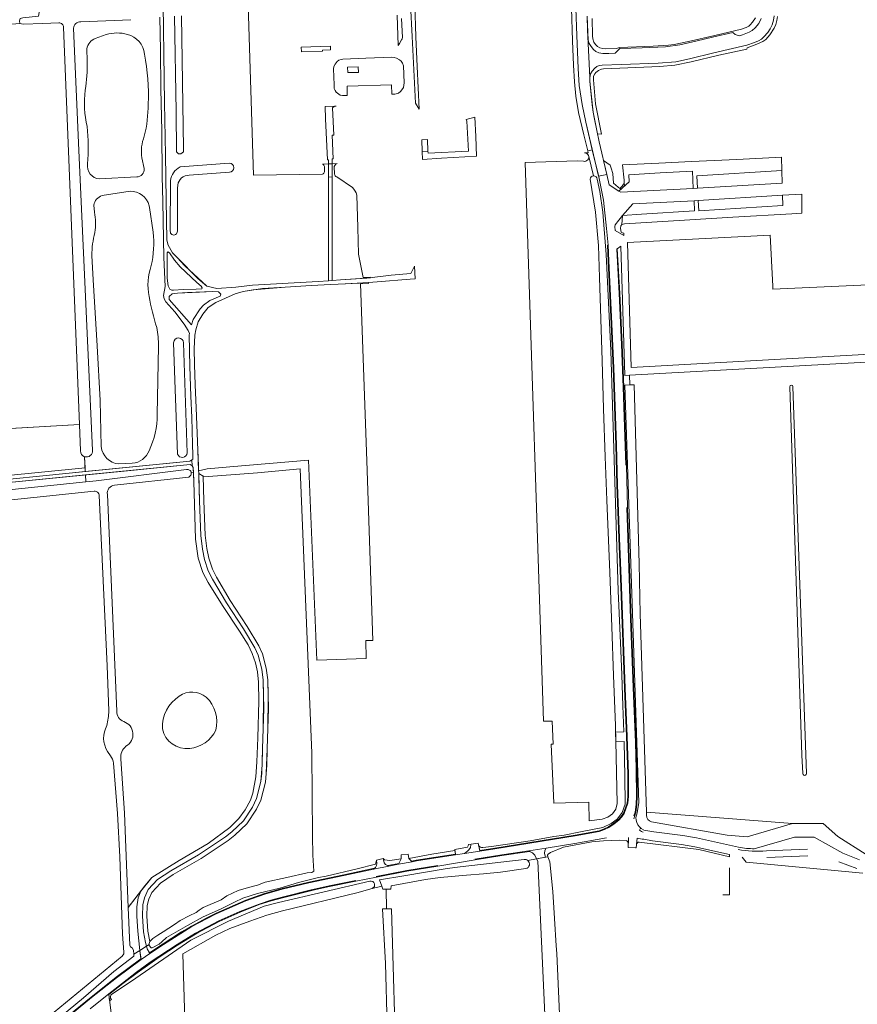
# Model space of a CAD drawing. Header units: metres. Extents: x 209813 to 223847, y 571801 to 587119.
# Tile 601 of 656: x 218358 to 218727, y 581325 to 581759. Entities that reach past the tile are written whole.
import ezdxf

# ---------------------------------------------------------------- set-up
doc = ezdxf.new("R2010")
doc.units = ezdxf.units.M
for name, color, linetype, lineweight in [('B-RO-GK-BESCHOEIING-G', 8, 'GK-BESCHOEIING', 0), ('B-RO-GR-BEPLANTING_CULTUUR_HEESTERS-GV', 8, 'Continuous', 0), ('B-RO-GR-GRAS-GV', 8, 'Continuous', 0), ('B-RO-GR-GROENVOORZIENING-GV', 8, 'Continuous', 0), ('B-RO-KW-KUNSTWERK_DEK-GV', 8, 'Continuous', 0), ('B-RO-OG-TERREIN_CULTUURSCHEIDING-GV', 8, 'Continuous', 0), ('B-RO-OG-WATER_SLOOT-GV', 8, 'Continuous', 0), ('B-RO-OG-WEG-GV', 8, 'Continuous', 0), ('B-RO-VH-ONVERHARD-GV', 8, 'Continuous', 0), ('B-RO-VH-VERHARDING_GRASBETONSTEEN-GV', 8, 'Continuous', 0), ('B-RO-VH-VERHARDING_HALFVERHARDING-GV', 8, 'Continuous', 0), ('B-RO-VH-VERHARDING_OPEN-GV', 8, 'Continuous', 0), ('B-RO-VH-VERHARDING_STRAATBAKSTEEN-GV', 8, 'Continuous', 0), ('B-RO-VH-VERHARDING_TEGEL-GV', 8, 'Continuous', 0)]:
    doc.layers.add(name, color=color, linetype=linetype, lineweight=lineweight)
doc.linetypes.add('GK-BESCHOEIING', pattern='A,30,-5,[1,NLCS.shx,S=1,R=0,X=0,Y=0],-5', length=40)

msp = doc.modelspace()

# ---------------------------------------------------------------- linework, layer by layer
at = {"layer": 'B-RO-GK-BESCHOEIING-G'}
msp.add_line((218670.796, 581373.718), (218667.878, 581373.718), dxfattribs=at)
msp.add_line((218670.796, 581373.718), (218667.878, 581373.718), dxfattribs=at)
at = {"layer": 'B-RO-GR-BEPLANTING_CULTUUR_HEESTERS-GV', "flags": 128}
msp.add_lwpolyline([(218535.35, 581701.268), (218535.513, 581697.803), (218543.881, 581698.323), (218559.249, 581699.236), (218558.962, 581707.942), (218558.471, 581716.362), (218554.741, 581715.356), (218555.074, 581714.672), (218555.71, 581701.438), (218537.887, 581700.552), (218537.845, 581701.386)], dxfattribs=at)
for points in [[(218535.35, 581701.268), (218537.845, 581701.386), (218537.591, 581706.509), (218535.109, 581706.392)], [(218656.668, 581685.061), (218656.332, 581690.507), (218693.883, 581692.82), (218693.698, 581698.76), (218674.071, 581697.787), (218653.987, 581696.888), (218639.616, 581696.192), (218623.645, 581695.362), (218624.361, 581688.558), (218624.34, 581687.491), (218624.443, 581686.07), (218626.527, 581687.95), (218626.412, 581691.049), (218640.224, 581691.845), (218654.442, 581692.54), (218654.845, 581684.949)], [(218702.742, 581674.092), (218702.644, 581682.477), (218694.22, 581681.958), (218694.36, 581677.44), (218657.278, 581675.155), (218657, 581679.664), (218655.166, 581679.551), (218655.435, 581675.042), (218632.075, 581673.649), (218623.62, 581673.105), (218623.384, 581669.09), (218624.475, 581669.425), (218650.93, 581671.011), (218672.333, 581672.321), (218698.308, 581673.804)]]:
    msp.add_lwpolyline(points, close=True, dxfattribs=at)
at = {"layer": 'B-RO-GR-GRAS-GV', "flags": 128}
for points in [[(218357.972, 581757.622), (218357.856, 581758.838), (218358.131, 581759.921), (218359.326, 581760.241), (218366.233, 581760.838), (218366.512, 581762.594), (218363.933, 581838.715), (218362.067, 581866.338), (218361.988, 581874.91), (218361.909, 581895.191), (218362.107, 581901.858), (218362.667, 581914.095), (218357.054, 581913.891)], [(218491.38, 581691.233), (218460.905, 581690.85), (218457.612, 581798.681), (218453.699, 581907.034), (218449.671, 581906.638)], [(218421.025, 581776.958), (218421.653, 581722.658), (218422.148, 581699.724), (218422.419, 581679.893), (218422.758, 581662.254), (218423.3, 581659.994), (218425.209, 581656.556), (218427.302, 581654.585), (218436.4, 581645.353), (218440.332, 581641.967), (218444.769, 581640.943), (218453.133, 581641.507), (218460.485, 581642.392), (218489.487, 581643.921), (218494.043, 581644.279), (218494.043, 581690.032), (218495.595, 581690.021), (218495.595, 581644.401), (218499.269, 581644.69), (218512.459, 581645.614), (218512.431, 581645.918), (218511.746, 581645.799), (218510.179, 581645.691), (218509.315, 581645.762), (218507.275, 581655.95), (218506.969, 581667.811), (218506.552, 581682.073)], [(218429.204, 581761.066), (218430.035, 581702.519), (218430.127, 581701.1), (218428.937, 581700.207), (218427.89, 581700.241), (218426.966, 581701.058), (218426.879, 581718.834), (218426.183, 581760.923)], [(218375.125, 581757.958), (218368.121, 581757.651), (218359.385, 581757.306), (218357.972, 581757.622), (218352.562, 581757.287), (218350.662, 581756.647), (218321.369, 581755.598), (218321.095, 581754.684), (218321.134, 581748.85), (218322.698, 581749.008), (218322.698, 581746.959), (218326.125, 581747.223), (218325.808, 581741.214), (218322.777, 581741.108), (218323.726, 581683.626), (218325.15, 581584.553), (218325.385, 581577.504), (218384.172, 581580.883), (218377.211, 581756.045)], [(218610.902, 581690.571), (218608.811, 581699.127), (218608.584, 581699.551)], [(218428.57, 581694.483), (218450.271, 581696.095)], [(218497.859, 581695.983), (218491.358, 581695.705)], [(218606.447, 581696.939), (218603.611, 581697.168), (218580.732, 581696.422), (218588.832, 581450.172), (218592.584, 581450.244), (218593.087, 581440.03), (218592.136, 581440.012), (218593.411, 581414.139), (218608.735, 581414.507), (218608.985, 581406.237)], [(218450.313, 581692.12), (218432.622, 581690.78)], [(218492.299, 581694.62), (218492.228, 581692.283)], [(218496.695, 581691.316), (218496.573, 581694.65)], [(218424.272, 581666.153), (218424.307, 581688.391)], [(218427.581, 581686.482), (218427.485, 581685.11), (218427.387, 581666.113)], [(218504.585, 581685.425), (218497.65, 581690.072)], [(218608.985, 581406.237), (218614.734, 581407.045), (218617.2, 581407.959), (218619.203, 581409.344), (218620.68, 581411.458), (218621.229, 581413.867), (218621.001, 581427.533), (218620.49, 581448.354), (218619.65, 581470.396), (218618.885, 581491.734), (218617.996, 581515.76), (218616.692, 581547.665), (218615.974, 581566.765), (218615.246, 581587.825), (218614.645, 581609.209), (218613.472, 581645.718), (218612.981, 581659.835), (218611.798, 581674.494), (218609.329, 581689.035)], [(218698.572, 581405.121), (218712.062, 581405.1), (218718.554, 581399.376), (218731.079, 581391.478), (218790.627, 581393.449), (218790.942, 581399.243), (218782.765, 581611.718), (218728.42, 581608.338), (218626.754, 581602.693), (218626.893, 581598.377), (218628.81, 581598.432), (218630.949, 581519.568), (218631.403, 581497.486), (218634.232, 581410.082)], [(218702.661, 581435.249), (218697.348, 581597.62)], [(218698.776, 581597.686), (218704.783, 581427.124)], [(218432.454, 581557.793), (218399.635, 581554.179)], [(218402.431, 581433.591), (218404.076, 581409.721), (218405.729, 581368.132), (218413.041, 581377.654), (218416.156, 581381.267), (218428.106, 581388.817), (218441.016, 581396.317), (218450.469, 581403.325), (218454.444, 581407.326), (218457.342, 581411.072), (218459.596, 581415.375), (218460.69, 581418.529), (218461.965, 581425.681), (218462.448, 581432.224), (218462.892, 581442.798), (218463.348, 581459.072), (218463.137, 581467.352), (218462.644, 581471.938), (218461.797, 581475.951), (218460.41, 581480.064), (218458.568, 581483.823), (218454.818, 581489.923), (218447.236, 581501.13), (218441.003, 581511.293), (218438.621, 581515.692), (218436.608, 581522.014), (218435.436, 581530.36), (218434.668, 581555.806), (218434.462, 581559.741), (218433.493, 581559.659)], [(218390.744, 581551.539), (218310.799, 581543.196), (218289.804, 581541.49), (218281.236, 581541.399)], [(218397.155, 581454.737), (218396.481, 581474.622), (218392.925, 581549.664)], [(218396.514, 581550.142), (218400.642, 581454.611)], [(218397.918, 581434.941), (218396.552, 581436.846)], [(218703.125, 581427.131), (218702.661, 581435.249)], [(218358.005, 581309.655), (218403.063, 581346.589), (218403.751, 581347.622), (218403.796, 581348.404), (218403.183, 581356.387), (218402.022, 581390.354), (218400.976, 581409.531), (218399.25, 581431.704)], [(218636.449, 581405.884), (218669.817, 581399.938), (218678.573, 581399.266), (218698.572, 581405.121), (218634.232, 581410.082), (218634.276, 581408.714)], [(218603.398, 581274.866), (218593.732, 581283.028), (218590.98, 581285.548), (218586.263, 581388.463), (218585.733, 581389.506), (218581.883, 581388.795)], [(218581.047, 581385.224), (218569.794, 581383.728), (218562.297, 581382.918), (218554.851, 581382.409), (218543.298, 581381.322), (218536.714, 581380.429), (218521.58, 581377.586), (218521.433, 581376.127), (218519.401, 581376.145), (218519.56, 581367.479), (218521.764, 581367.446), (218524.065, 581291.413), (218528.828, 581156.901), (218532.077, 581094.481), (218533.551, 581023.912), (218533.342, 581018.421), (218530.711, 581018.287)], [(218513.282, 581376.425), (218506.489, 581374.53), (218473.714, 581366.578), (218466.889, 581364.655), (218459.275, 581361.995), (218450.449, 581358.836), (218444.405, 581355.96), (218429.833, 581347.628), (218432.651, 581255.959), (218434.037, 581181.471), (218434.963, 581147.869), (218436.867, 581069.974), (218436.783, 581054.554), (218437.229, 581028.069), (218454.798, 581009.72), (218492.355, 581011.236), (218530.324, 581012.85)], [(218519.401, 581376.145), (218517.959, 581376.157), (218517.478, 581377.437), (218513.282, 581376.425)], [(218530.849, 581012.73), (218530.711, 581018.287), (218529.718, 581018.302), (218530.007, 581035.716), (218529.433, 581067.665), (218525.006, 581156.869), (218524.212, 581185.92), (218521.752, 581241.562), (218520.614, 581288.817), (218519.185, 581343.374), (218517.756, 581367.506), (218519.56, 581367.479)]]:
    msp.add_lwpolyline(points, dxfattribs=at)
at = {"layer": 'B-RO-GR-GRAS-GV'}
for points in [[(218377.211, 581756.045, 0.4148027), (218375.125, 581757.958)], [(218450.271, 581696.095, -0.9796223), (218450.313, 581692.12)], [(218491.358, 581695.705, -0.1925073), (218492.299, 581694.62)], [(218496.573, 581694.65, -0.2637924), (218497.859, 581695.983)], [(218424.307, 581688.391, -0.2278512), (218428.57, 581694.483)], [(218492.228, 581692.283, -0.1796182), (218491.38, 581691.233)], [(218497.65, 581690.072, -0.2616847), (218496.695, 581691.316)], [(218432.622, 581690.78, 0.3954147), (218427.581, 581686.482)], [(218609.329, 581689.035, -0.4075187), (218610.902, 581690.571)], [(218506.552, 581682.073, 0.1013796), (218504.585, 581685.425)], [(218427.387, 581666.113, -1.0940662), (218424.272, 581666.153)], [(218697.348, 581597.62, -0.9312634), (218698.776, 581597.686)], [(218433.493, 581559.659, -0.3373952), (218432.454, 581557.793)], [(218399.635, 581554.179, 0.4297355), (218396.514, 581550.142)], [(218392.925, 581549.664, 0.4242169), (218390.744, 581551.539)], [(218420.821, 581446.823, -0.2635058), (218428.204, 581461.241)], [(218428.204, 581461.241, -0.3395318), (218440.115, 581460.755)], [(218440.115, 581460.755, -0.27469), (218444.283, 581446.244)], [(218396.28, 581448.275, 0.0576705), (218397.155, 581454.737)], [(218400.642, 581454.611, 0.3098592), (218403.736, 581450.019)], [(218396.552, 581436.846, -0.2682609), (218396.28, 581448.275)], [(218403.736, 581450.019, -0.6576719), (218404.72, 581439.23)], [(218432.816, 581438.228, -0.3968172), (218420.821, 581446.823)], [(218444.283, 581446.244, -0.271135), (218432.816, 581438.228)], [(218404.72, 581439.23, 0.2355274), (218402.431, 581433.591)], [(218399.25, 581431.704, 0.1200099), (218397.918, 581434.941)], [(218704.783, 581427.124, -1.0175077), (218703.125, 581427.131)], [(218634.276, 581408.714, 0.3695315), (218636.449, 581405.884)]]:
    msp.add_lwpolyline(points, format="xyb", dxfattribs=at)
at = {"layer": 'B-RO-GR-GRAS-GV', "flags": 128}
for points in [[(218762.352, 581613.757), (218761.081, 581643.813), (218689.891, 581640.622), (218689.891, 581641.931), (218688.751, 581664.319), (218625.849, 581661.108), (218627.522, 581606.038), (218727.546, 581611.592)], [(218426.174, 581653.303), (218423.911, 581656.572), (218423.251, 581657.077), (218422.916, 581656.554), (218422.927, 581645.407), (218423.352, 581642.119), (218424.01, 581640.638), (218424.887, 581640.215), (218425.748, 581640.132), (218429.913, 581640.406), (218435.663, 581640.546), (218438.142, 581640.7), (218438.327, 581641.19), (218437.905, 581641.847), (218435.947, 581643.48), (218428.688, 581650.404)], [(218485.389, 581561.755), (218488.884, 581477.094), (218510.693, 581477.876), (218510.401, 581485.712), (218513.587, 581485.82), (218510.924, 581564.962), (218508.108, 581642.875), (218509.152, 581643.083), (218510.636, 581643.219), (218511.6, 581643.15), (218511.584, 581643.591), (218501.493, 581642.954), (218494.977, 581642.635), (218486.421, 581642.148), (218474.87, 581641.462), (218460.857, 581640.369), (218456.39, 581639.605), (218452.849, 581638.607), (218444.286, 581634.703), (218441.017, 581632.491), (218438.558, 581629.571), (218436.538, 581626.146), (218435.462, 581622.721), (218435.11, 581620.309), (218434.762, 581614.355), (218434.955, 581607.323), (218435.284, 581598.455), (218435.699, 581588.32), (218436.392, 581569.653), (218436.755, 581560.554), (218440.475, 581561.365), (218450.56, 581562.34), (218485.245, 581565.254)], [(218427.436, 581638.885), (218425.143, 581638.495), (218423.778, 581637.347), (218423.778, 581636.034), (218433.561, 581624.862), (218434.378, 581627.171), (218437.409, 581631.997), (218438.841, 581633.484), (218441.739, 581635.594), (218446.291, 581637.538), (218446.576, 581638.399), (218445.58, 581639.409), (218443, 581639.559), (218431.803, 581639.159)], [(218481.47, 581561.413), (218462.745, 581559.665), (218441.111, 581558.009), (218439.037, 581558.124), (218438.811, 581558.25), (218439.071, 581547.255), (218439.672, 581532.174), (218440.366, 581526.355), (218441.291, 581521.98), (218442.853, 581517.213), (218444.598, 581513.701), (218450.684, 581503.423), (218458.212, 581491.953), (218463.329, 581483.385), (218464.954, 581479.946), (218466.587, 581473.499), (218467.26, 581468.482), (218467.494, 581455.688), (218467.197, 581446.951), (218466.921, 581438.034), (218466.586, 581427.132), (218466.187, 581423.32), (218464.19, 581415.412), (218462.292, 581411.375), (218458.079, 581405.007), (218452.748, 581399.928), (218449.748, 581397.647), (218437.811, 581389.656), (218425.473, 581382.601), (218419.965, 581378.85), (218416.11, 581374.7), (218414.831, 581371.725), (218414.101, 581369.003), (218413.978, 581364.318), (218414.406, 581357.598), (218415.252, 581353.041), (218415.344, 581353.273), (218416.564, 581354.39), (218418.724, 581355.885), (218421.163, 581357.33), (218426.093, 581360.627), (218428.609, 581362.326), (218432.598, 581364.429), (218435.698, 581365.899), (218436.994, 581366.964), (218438.722, 581368.13), (218446.725, 581371.499), (218449.164, 581373.198), (218454.169, 581375.529), (218458.691, 581376.896), (218462.73, 581377.907), (218466.134, 581379.198), (218475.607, 581381.321), (218484.599, 581383.393), (218486.606, 581383.569), (218487.52, 581384.126), (218487.095, 581391.112), (218487.028, 581399.621), (218486.643, 581436.096)]]:
    msp.add_lwpolyline(points, close=True, dxfattribs=at)
at = {"layer": 'B-RO-GR-GRAS-GV'}
for centre, radius, start, end in [((218606.868, 581698.778), 1.887, 257.11722, 23.88172), ((218580.592, 581387.216), 2.043, 282.87958, 52.52961)]:
    msp.add_arc(centre, radius, start, end, dxfattribs=at)
at = {"layer": 'B-RO-GR-GROENVOORZIENING-GV', "flags": 128}
for points in [[(218384.631, 581569.313), (218384.172, 581580.883), (218280.248, 581574.917), (218280.733, 581563.322), (218281.038, 581562.273), (218281.376, 581561.596), (218285.114, 581560.895), (218294.81, 581552.715), (218386.707, 581561.862), (218386.453, 581566.772)], [(218341.775, 581555.644), (218379.647, 581559.475), (218386.794, 581560.18), (218386.707, 581561.862)]]:
    msp.add_lwpolyline(points, dxfattribs=at)
at = {"layer": 'B-RO-GR-GROENVOORZIENING-GV'}
msp.add_lwpolyline([(218386.453, 581566.772, -0.3216337), (218384.631, 581569.313)], format="xyb", dxfattribs=at)
at = {"layer": 'B-RO-GR-GROENVOORZIENING-GV', "flags": 128}
msp.add_lwpolyline([(218411.204, 581375.262), (218405.729, 581368.132), (218406.392, 581351.434), (218406.718, 581350.754), (218407.459, 581350.35), (218408.025, 581349.298), (218408.153, 581347.505), (218410.898, 581349.14), (218409.983, 581357.651), (218409.544, 581364.245), (218409.583, 581368.401), (218410.171, 581372.346)], close=True, dxfattribs=at)
at = {"layer": 'B-RO-KW-KUNSTWERK_DEK-GV'}
msp.add_line((218495.595, 581690.021), (218495.595, 581695.886), dxfattribs=at)
msp.add_line((218495.595, 581690.021), (218495.595, 581695.886), dxfattribs=at)
at = {"layer": 'B-RO-KW-KUNSTWERK_DEK-GV', "flags": 128}
msp.add_lwpolyline([(218495.595, 581695.886), (218494.043, 581695.82), (218494.043, 581690.032), (218495.595, 581690.021)], dxfattribs=at)
at = {"layer": 'B-RO-OG-TERREIN_CULTUURSCHEIDING-GV', "flags": 128}
for points in [[(218521.932, 581726.545), (218523.327, 581726.602), (218524.926, 581726.964), (218525.736, 581727.678), (218526.368, 581728.367), (218527.074, 581729.462), (218527.272, 581730.53), (218527.344, 581731.571), (218527.032, 581739.089), (218526.671, 581740.23), (218526.083, 581741.066), (218525.345, 581741.698), (218524.046, 581742.403), (218523.029, 581742.704), (218521.937, 581742.775), (218510.535, 581742.396), (218500.354, 581741.972), (218499.566, 581741.867), (218498.603, 581741.457), (218497.818, 581740.92), (218496.909, 581739.823), (218496.381, 581738.729), (218496.258, 581737.712), (218496.466, 581730.652), (218496.55, 581729.053), (218496.884, 581728.19), (218497.445, 581727.38), (218499.204, 581726.092), (218500.144, 581725.893), (218502.252, 581725.902), (218502.285, 581730.017), (218521.862, 581730.71)], [(218507.271, 581736.073), (218502.465, 581736.006), (218502.398, 581738.477), (218507.138, 581738.577)], [(218414.93, 581351.732), (218414.912, 581352.182), (218415.252, 581353.041), (218414.406, 581357.598), (218413.978, 581364.318), (218414.101, 581369.003), (218414.831, 581371.725), (218416.11, 581374.7), (218419.965, 581378.85), (218425.473, 581382.601), (218437.811, 581389.656), (218449.748, 581397.647), (218452.748, 581399.928), (218458.079, 581405.007), (218462.292, 581411.375), (218464.19, 581415.412), (218466.187, 581423.32), (218466.826, 581430.833), (218466.921, 581438.034), (218467.197, 581446.951), (218467.387, 581460.731), (218467.26, 581468.482), (218466.587, 581473.499), (218464.954, 581479.946), (218463.329, 581483.385), (218458.212, 581491.953), (218450.684, 581503.423), (218444.598, 581513.701), (218442.853, 581517.213), (218441.291, 581521.98), (218440.366, 581526.355), (218439.672, 581532.174), (218439.071, 581547.255), (218438.811, 581558.25), (218436.783, 581559.377), (218437.072, 581547.191), (218437.677, 581532.015), (218438.391, 581526.029), (218439.357, 581521.46), (218440.998, 581516.453), (218442.84, 581512.745), (218448.987, 581502.363), (218456.52, 581490.886), (218461.554, 581482.46), (218463.075, 581479.24), (218464.615, 581473.154), (218465.262, 581468.332), (218465.493, 581455.701), (218465.198, 581447.016), (218464.921, 581438.078), (218464.593, 581427.301), (218464.21, 581423.642), (218462.312, 581416.119), (218460.544, 581412.357), (218456.536, 581406.299), (218451.449, 581401.453), (218448.585, 581399.276), (218436.754, 581391.355), (218424.433, 581384.311), (218418.637, 581380.359), (218414.544, 581375.953), (218412.937, 581372.382), (218412.108, 581369.292), (218411.976, 581364.281), (218412.418, 581357.351), (218413.293, 581352.638), (218413.759, 581350.979)]]:
    msp.add_lwpolyline(points, close=True, dxfattribs=at)
for points in [[(218433.493, 581559.659), (218434.462, 581559.741), (218434.342, 581562.045), (218433.861, 581562.684), (218432.983, 581563.29), (218386.87, 581558.716), (218387.055, 581555.721), (218391.62, 581556.09), (218431.419, 581561.138)], [(218386.87, 581558.716), (218350.207, 581555.096)], [(218282.989, 581545.48), (218312.128, 581547.914), (218387.055, 581555.721)], [(218599.236, 581288.081), (218598.551, 581288.619), (218597.857, 581289.442), (218597.16, 581291.122), (218594.637, 581347.841), (218594.42, 581351.211), (218593.695, 581363.226), (218592.972, 581375.114), (218591.538, 581388.172), (218590.71, 581390.428), (218585.733, 581389.506), (218586.263, 581388.463), (218590.98, 581285.548), (218593.732, 581283.028), (218603.398, 581274.866)]]:
    msp.add_lwpolyline(points, dxfattribs=at)
at = {"layer": 'B-RO-OG-TERREIN_CULTUURSCHEIDING-GV'}
msp.add_lwpolyline([(218431.419, 581561.138, -0.4272834), (218433.493, 581559.659)], format="xyb", dxfattribs=at)
at = {"layer": 'B-RO-OG-WATER_SLOOT-GV'}
msp.add_line((218670.796, 581373.718), (218670.796, 581385.606), dxfattribs=at)
msp.add_line((218670.796, 581373.718), (218670.796, 581385.606), dxfattribs=at)
at = {"layer": 'B-RO-OG-WEG-GV', "flags": 128}
for points in [[(218617.253, 581659.945), (218616.61, 581667.36), (218615.185, 581679.749), (218613.185, 581690.052), (218610.322, 581702.061), (218608.312, 581701.529), (218608.532, 581700.646), (218606.926, 581700.662)], [(218612.474, 581689.035), (218613.662, 581683.699), (218614.943, 581674.494), (218616.441, 581655.935), (218618.486, 581613.627), (218621.789, 581507.679), (218622.853, 581481.319), (218623.324, 581470.596), (218623.768, 581456.951), (218624.16, 581445.526), (218620.564, 581445.366), (218620.67, 581441.027), (218624.309, 581441.188), (218624.726, 581425.774), (218624.748, 581413.557), (218623.459, 581410.015), (218621.299, 581407.079), (218618.58, 581405.093), (218614.942, 581403.389), (218605.102, 581401.399), (218597.888, 581400.035), (218593.368, 581399.432), (218582.929, 581397.539), (218565.938, 581395.044), (218562.024, 581394.594)], [(218560.234, 581395.304), (218560.706, 581393.21), (218567.322, 581394.236), (218602.723, 581399.986), (218613.315, 581401.924), (218615.596, 581402.689), (218617.483, 581403.64), (218619.844, 581405.195), (218621.772, 581406.769), (218623.063, 581408.182), (218624.051, 581409.686), (218625.629, 581414.08), (218626.007, 581416.981), (218626.042, 581426.783), (218625.451, 581443.491), (218624.508, 581464.726), (218622.942, 581509.387), (218622.062, 581530.846), (218621.197, 581554.339), (218620.664, 581571.889), (218619.55, 581605.892), (218618.538, 581628.34), (218617.338, 581653.073), (218616.953, 581659.928), (218617.253, 581659.945)], [(218630.162, 581409.876), (218630.815, 581414.357), (218628.967, 581471.481), (218624.593, 581598.312), (218626.893, 581598.377), (218626.754, 581602.693), (218624.626, 581602.575), (218622.896, 581659.516), (218621.351, 581658.436), (218622.395, 581638.644), (218623.483, 581616.169), (218624.226, 581597.424), (218624.784, 581579.798), (218625.341, 581563.035), (218625.879, 581544.343), (218627.451, 581495.354), (218628.761, 581461.393), (218629.654, 581440.995), (218629.996, 581429.052), (218630.137, 581417.179), (218629.979, 581413.473), (218629.488, 581410.108), (218628.571, 581407.161)], [(218631.192, 581402.131), (218631.599, 581403.083)], [(218674.756, 581394.615), (218656.326, 581398.757), (218650.194, 581399.78), (218637.478, 581401.488), (218633.013, 581402.24)], [(218616.644, 581398.82), (218602.593, 581396.236), (218590.008, 581394.215), (218589.33, 581393.261), (218589.196, 581391.926), (218589.722, 581390.243), (218590.71, 581390.428), (218590.576, 581391.144), (218590.805, 581391.627), (218591.872, 581392.311), (218597.563, 581394.718), (218610.136, 581397.065), (218615.265, 581397.44), (218622.249, 581397.787), (218625.207, 581397.644)], [(218626.207, 581396.457), (218626.318, 581398.907)], [(218630.025, 581398.575), (218629.842, 581395.993)], [(218630.913, 581396.942), (218657.304, 581393.706), (218670.796, 581390.347), (218670.796, 581391.405)], [(218670.796, 581391.405), (218655.556, 581394.83), (218649.593, 581395.825), (218636.88, 581397.533), (218633.02, 581398.156)], [(218728.104, 581389.06), (218720.762, 581392.015), (218708.124, 581399.105), (218699.427, 581399.12), (218681.752, 581393.942)], [(218581.883, 581388.795), (218585.733, 581389.506), (218584.981, 581391.181), (218583.913, 581392.116), (218582.702, 581392.794), (218570.485, 581390.947), (218558.626, 581389.057), (218542.193, 581386.358), (218528.533, 581384.063), (218515.155, 581381.489), (218506.113, 581379.696), (218494.43, 581377.323), (218485.807, 581375.456), (218474.299, 581372.497), (218468.727, 581371.034), (218463.485, 581369.343), (218455.056, 581366.029), (218445.856, 581361.96), (218435.461, 581356.446), (218427.513, 581351.506), (218415.582, 581343.731), (218409.592, 581339.35), (218403.37, 581334.559), (218397.165, 581329.721), (218397.499, 581326.962), (218398.278, 581327.577)], [(218687.084, 581393.058), (218705.226, 581393.805)], [(218514.274, 581378.463), (218514.238, 581377.399), (218513.282, 581376.425), (218517.478, 581377.437), (218516.437, 581380.211), (218527.275, 581382.042), (218546.333, 581385.346), (218552.011, 581386.035), (218580.257, 581389.233)], [(218676.428, 581390.338), (218678.101, 581388.092), (218729.548, 581383.212)], [(218705.349, 581390.808), (218687.208, 581390.057)], [(218726.928, 581385.237), (218719.013, 581388.145)], [(218398.541, 581329.923), (218407.219, 581335.657), (218433.268, 581353.671), (218449.991, 581362.083), (218465.643, 581368.644), (218471.937, 581370.28), (218512.186, 581379.705)], [(218368.257, 581311.32), (218389.33, 581328.594), (218400.388, 581337.373), (218411.32, 581345.498), (218410.898, 581349.14), (218408.153, 581347.505), (218408.219, 581346.578), (218399.429, 581339.869), (218385.932, 581328.329), (218373.371, 581317.792)]]:
    msp.add_lwpolyline(points, dxfattribs=at)
at = {"layer": 'B-RO-OG-WEG-GV'}
for points in [[(218606.926, 581700.662, -0.2847371), (218608.584, 581699.551)], [(218610.902, 581690.571, -0.4041239), (218612.474, 581689.035)], [(218631.192, 581402.131, 0.0681054), (218632.741, 581401.272)], [(218625.207, 581397.644, -0.2060039), (218626.207, 581396.457)], [(218629.842, 581395.993, -0.2781602), (218630.913, 581396.942)], [(218633.02, 581398.156, 0.0109443), (218630.025, 581398.575)], [(218562.024, 581394.594, -0.2592093), (218560.234, 581395.304)], [(218674.565, 581393.633, 0.0598313), (218687.084, 581393.058)], [(218681.752, 581393.942, -0.0347426), (218674.756, 581394.615)], [(218580.257, 581389.233, -0.2142847), (218581.883, 581388.795)], [(218398.278, 581327.577, -0.4123614), (218398.541, 581329.923)]]:
    msp.add_lwpolyline(points, format="xyb", dxfattribs=at)
at = {"layer": 'B-RO-OG-WEG-GV', "flags": 128}
for points in [[(218616.731, 581691.127), (218617.797, 581686.542), (218621.974, 581683.842), (218624.443, 581686.07), (218624.34, 581687.491), (218624.114, 581686.855), (218623.509, 581686.014), (218622.471, 581684.993), (218621.733, 581685.523), (218619.693, 581687.318), (218619.371, 581691.558), (218618.623, 581693.867), (218618.136, 581695.185), (218615.28, 581697.31)], [(218624.199, 581664.254), (218624.153, 581665.259), (218623.679, 581665.383), (218623.069, 581665.736), (218622.783, 581667.31), (218622.853, 581668.554), (218623.384, 581669.09), (218623.62, 581673.105), (218620.388, 581668.874), (218620.29, 581668.137), (218620.421, 581666.51)], [(218549.724, 581393.23), (218539.624, 581391.612), (218529.375, 581389.701), (218530.654, 581388.535), (218532.729, 581388.891), (218549.988, 581391.553)], [(218515.183, 581389.015), (218514.758, 581387.251), (218506.719, 581385.145), (218493.029, 581381.91), (218489.549, 581381.355), (218480.855, 581379.04), (218472.503, 581376.634), (218462.778, 581374.295), (218456.201, 581372.204), (218452.505, 581370.49), (218446.357, 581367.373), (218438.786, 581363.953), (218431.824, 581360.177), (218422.625, 581354.828), (218420.491, 581353.027), (218419.295, 581351.961), (218416.247, 581350.263), (218415.866, 581350.263), (218414.948, 581351.27), (218414.93, 581351.732), (218413.759, 581350.979), (218414.084, 581349.825), (218415.075, 581348.09), (218421.146, 581352.095), (218433.637, 581359.913), (218440.028, 581363.366), (218444.429, 581365.55), (218457.512, 581371.361), (218465.81, 581374.202), (218473.519, 581376.483), (218485.316, 581379.317), (218500.713, 581382.551), (218514.359, 581385.352), (218514.78, 581385.712), (218515.216, 581386.606), (218515.282, 581387.489)], [(218526.095, 581389.538), (218520.996, 581388.739), (218518.718, 581389.087), (218518.151, 581389.627), (218518.627, 581387.751), (218519.172, 581387.097), (218520.001, 581386.606), (218520.163, 581386.543), (218525.01, 581387.511)]]:
    msp.add_lwpolyline(points, close=True, dxfattribs=at)
at = {"layer": 'B-RO-OG-WEG-GV'}
for centre, radius, start, end in [((218635.115, 581407.375), 5.548, 153.20996, 246.37185), ((218512.606, 581378.014), 1.727, 15.06694, 103.1324)]:
    msp.add_arc(centre, radius, start, end, dxfattribs=at)
at = {"layer": 'B-RO-VH-ONVERHARD-GV', "flags": 128}
for points in [[(218433.774, 581565.314), (218434.153, 581565.485), (218434.269, 581567.442), (218434.096, 581572.332), (218433.78, 581584.034), (218433.383, 581593.478), (218432.949, 581606.496), (218432.631, 581620.425), (218432.722, 581621), (218432.09, 581622.313), (218430.379, 581625.208), (218426.287, 581630.592), (218422.297, 581635.002), (218421.602, 581636.355), (218421.33, 581637.783), (218421.965, 581641.825), (218421.383, 581654.578), (218420.987, 581679.014), (218420.707, 581690.38), (218420.569, 581710.178), (218420.161, 581728.845), (218419.943, 581745.877), (218419.726, 581760.514)], [(218406.828, 581759.351), (218384.768, 581758.382)], [(218381.665, 581755.554), (218383.979, 581701.694), (218389.966, 581569.681)], [(218391.203, 581751.036), (218395.944, 581752.827)], [(218387.689, 581741.158), (218387.496, 581746.547)], [(218411.726, 581698.49), (218412.696, 581693.707)], [(218409.46, 581690.09), (218392.971, 581689.207)], [(218394.177, 581681.864), (218406.508, 581683.716)], [(218390.872, 581674.496), (218390.549, 581677.578)], [(218414.924, 581677.344), (218415.16, 581676.593), (218416.776, 581665.698)], [(218393.84, 581571.189), (218393.31, 581591.546), (218392.054, 581615.571), (218390.191, 581644.682), (218389.65, 581655.411)], [(218418.997, 581615.477), (218418.482, 581585.384)], [(218427.452, 581567.891), (218425.748, 581617.007)], [(218430.048, 581616.943), (218431.685, 581568.47)], [(218386.453, 581566.772), (218386.794, 581560.18), (218432.93, 581564.74), (218433.774, 581565.314)], [(218407.474, 581563.852), (218401.524, 581563.563)], [(218398.144, 581321.62), (218397.165, 581329.721), (218397.122, 581330.068), (218388.87, 581323.445)]]:
    msp.add_lwpolyline(points, dxfattribs=at)
at = {"layer": 'B-RO-VH-ONVERHARD-GV'}
for points in [[(218384.768, 581758.382, 0.4210651), (218381.665, 581755.554)], [(218395.944, 581752.827, -0.1355485), (218405.387, 581752.895)], [(218405.387, 581752.895, -0.309849), (218412.931, 581744.187)], [(218387.496, 581746.547, -0.2777061), (218391.203, 581751.036)], [(218412.931, 581744.187, -0.0565945), (218414.519, 581722.211)], [(218386.716, 581728.241, 0.0427964), (218387.689, 581741.158)], [(218387.554, 581712.224, -0.0776607), (218386.716, 581728.241)], [(218414.519, 581722.211, -0.0600763), (218412.813, 581708.02)], [(218387.835, 581695.771, 0.0483147), (218387.554, 581712.224)], [(218412.813, 581708.02, 0.1370859), (218411.726, 581698.49)], [(218392.971, 581689.207, -0.4497823), (218387.835, 581695.771)], [(218412.696, 581693.707, -0.4487577), (218409.46, 581690.09)], [(218406.508, 581683.716, -0.3574829), (218414.924, 581677.344)], [(218390.549, 581677.578, -0.2693828), (218394.177, 581681.864)], [(218390.947, 581665.563, 0.094149), (218390.872, 581674.496)], [(218389.65, 581655.411, -0.0540515), (218390.947, 581665.563)], [(218416.776, 581665.698, -0.0736556), (218415.889, 581650.97)], [(218415.889, 581650.97, 0.1386635), (218414.946, 581637.432)], [(218414.946, 581637.432, 0.0375435), (218418.325, 581623.694)], [(218418.325, 581623.694, -0.0615561), (218418.997, 581615.477)], [(218425.748, 581617.007, -0.9855645), (218430.048, 581616.943)], [(218418.482, 581585.384, -0.1107599), (218414.927, 581569.408)], [(218401.524, 581563.563, -0.3605505), (218393.84, 581571.189)], [(218414.927, 581569.408, -0.2894368), (218407.474, 581563.852)], [(218431.685, 581568.47, -0.8048977), (218427.452, 581567.891)]]:
    msp.add_lwpolyline(points, format="xyb", dxfattribs=at)
msp.add_arc((218387.312, 581569.322), 2.691, 251.37476, 6.69299, dxfattribs=at)
msp.add_arc((218387.312, 581569.322), 2.691, 251.37476, 6.69299, dxfattribs=at)
at = {"layer": 'B-RO-VH-VERHARDING_GRASBETONSTEEN-GV', "flags": 128}
for points in [[(218615.676, 581402.393), (218617.634, 581403.38), (218620.022, 581404.953), (218621.979, 581406.55), (218623.301, 581407.997), (218624.318, 581409.546), (218625.923, 581414.014), (218626.307, 581416.959), (218626.342, 581426.789), (218625.751, 581443.503), (218624.808, 581464.738), (218623.242, 581509.398), (218622.362, 581530.858), (218621.497, 581554.349), (218620.964, 581571.898), (218619.85, 581605.904), (218618.838, 581628.354), (218617.638, 581653.089), (218617.253, 581659.945), (218616.953, 581659.928), (218617.338, 581653.073), (218618.538, 581628.34), (218619.55, 581605.892), (218620.664, 581571.889), (218621.197, 581554.339), (218622.062, 581530.846), (218622.942, 581509.387), (218624.508, 581464.726)], [(218628.571, 581407.161), (218629.488, 581410.108), (218629.979, 581413.473), (218630.091, 581422.368), (218629.996, 581429.052), (218629.654, 581440.995), (218628.761, 581461.393), (218627.451, 581495.354), (218625.879, 581544.343), (218625.341, 581563.035), (218624.784, 581579.798), (218624.226, 581597.424), (218623.483, 581616.169), (218622.395, 581638.644), (218621.351, 581658.436), (218621.061, 581658.234)], [(218621.061, 581658.234), (218622.095, 581638.629), (218623.183, 581616.156), (218623.926, 581597.413), (218624.484, 581579.788), (218625.041, 581563.026)], [(218625.579, 581544.334), (218627.151, 581495.343), (218628.461, 581461.381), (218629.354, 581440.984), (218629.696, 581429.046), (218629.837, 581417.184), (218629.68, 581413.501), (218629.195, 581410.175), (218628.657, 581408.447)], [(218625.451, 581443.491), (218626.042, 581426.783), (218626.007, 581416.981), (218625.629, 581414.08), (218624.051, 581409.686), (218623.063, 581408.182), (218621.772, 581406.769), (218619.844, 581405.195), (218617.483, 581403.64), (218615.596, 581402.689)], [(218553.915, 581391.855), (218555.509, 581393.039), (218555.916, 581393.445), (218556.552, 581394.511), (218556.832, 581395.704), (218556.848, 581396.002), (218555.725, 581395.854)], [(218506.054, 581379.99), (218494.369, 581377.617), (218485.734, 581375.747), (218474.227, 581372.788), (218468.64, 581371.321), (218463.381, 581369.625), (218454.946, 581366.308), (218445.724, 581362.23), (218435.307, 581356.704), (218427.354, 581351.76), (218415.41, 581343.977), (218409.412, 581339.59), (218403.186, 581334.796), (218397.122, 581330.068), (218397.165, 581329.721), (218403.37, 581334.559), (218409.592, 581339.35), (218421.8, 581347.909), (218427.513, 581351.506), (218438.017, 581357.911), (218445.856, 581361.96), (218455.056, 581366.029), (218463.485, 581369.343), (218470.673, 581371.588), (218480.729, 581374.065), (218488.44, 581376.06), (218494.43, 581377.323), (218506.113, 581379.696), (218515.155, 581381.489), (218528.533, 581384.063), (218542.193, 581386.358), (218558.626, 581389.057), (218570.485, 581390.947), (218582.702, 581392.794), (218582.275, 581393.033), (218570.439, 581391.243), (218558.578, 581389.353)], [(218555.344, 581394.646), (218549.652, 581393.686), (218549.988, 581391.553)], [(218550.035, 581391.257), (218553.915, 581391.855)], [(218542.145, 581386.654), (218528.48, 581384.358), (218515.096, 581381.783)]]:
    msp.add_lwpolyline(points, dxfattribs=at)
for points in [[(218560.772, 581392.917), (218567.369, 581393.94), (218602.774, 581399.69), (218613.391, 581401.633), (218615.676, 581402.393), (218615.596, 581402.689), (218613.315, 581401.924), (218602.723, 581399.986), (218567.322, 581394.236), (218560.706, 581393.21)], [(218530.935, 581388.279), (218532.777, 581388.595), (218550.035, 581391.257), (218549.988, 581391.553), (218532.729, 581388.891), (218530.654, 581388.535)], [(218520.679, 581386.343), (218524.829, 581387.172), (218525.01, 581387.511), (218520.163, 581386.543)], [(218415.224, 581347.829), (218421.31, 581351.844), (218433.786, 581359.653), (218440.164, 581363.099), (218444.559, 581365.279), (218457.618, 581371.08), (218465.899, 581373.916), (218473.596, 581376.193), (218485.382, 581379.024), (218500.774, 581382.257), (218513.886, 581384.949), (218514.359, 581385.352), (218500.713, 581382.551), (218485.316, 581379.317), (218473.519, 581376.483), (218465.81, 581374.202), (218457.512, 581371.361), (218444.429, 581365.55), (218437.1, 581361.843), (218429.233, 581357.322), (218421.146, 581352.095), (218415.075, 581348.09)], [(218303.467, 581267.512), (218310.608, 581270.236), (218318.256, 581273.91), (218325.777, 581278.092), (218333.096, 581282.707), (218342.041, 581289.376), (218350.276, 581296.2), (218357.392, 581301.982), (218368.448, 581311.088), (218389.518, 581328.36), (218400.573, 581337.136), (218411.359, 581345.157), (218411.32, 581345.498), (218400.388, 581337.373), (218389.33, 581328.594), (218368.257, 581311.32), (218357.202, 581302.214), (218350.085, 581296.432), (218341.855, 581289.612), (218332.924, 581282.953), (218325.622, 581278.349), (218318.12, 581274.177), (218310.492, 581270.513), (218303.366, 581267.795)]]:
    msp.add_lwpolyline(points, close=True, dxfattribs=at)
at = {"layer": 'B-RO-VH-VERHARDING_GRASBETONSTEEN-GV'}
msp.add_lwpolyline([(218555.725, 581395.854, -0.1730327), (218555.344, 581394.646)], format="xyb", dxfattribs=at)
at = {"layer": 'B-RO-VH-VERHARDING_HALFVERHARDING-GV', "flags": 128}
for points in [[(218494.043, 581644.279), (218489.487, 581643.921), (218460.485, 581642.392), (218453.133, 581641.507), (218444.769, 581640.943), (218440.332, 581641.967), (218430.628, 581650.929), (218427.302, 581654.585), (218425.209, 581656.556), (218423.3, 581659.994), (218422.758, 581662.254), (218422.419, 581679.893), (218422.148, 581699.724), (218421.653, 581722.658), (218421.025, 581776.958), (218420.527, 581803.078), (218420.031, 581826.788), (218419.669, 581850.7), (218419.432, 581869.823), (218418.76, 581900.75), (218418.9, 581907.806)], [(218419.726, 581760.514), (218419.943, 581745.877), (218420.161, 581728.845), (218420.569, 581710.178), (218420.707, 581690.38), (218420.987, 581679.014), (218421.383, 581654.578), (218421.965, 581641.825), (218421.33, 581637.783), (218421.602, 581636.355), (218422.297, 581635.002), (218426.287, 581630.592), (218430.379, 581625.208), (218432.09, 581622.313), (218432.722, 581621), (218432.631, 581620.425), (218432.949, 581606.496), (218433.383, 581593.478), (218433.78, 581584.034), (218434.096, 581572.332), (218434.269, 581567.442), (218434.153, 581565.485), (218433.774, 581565.314), (218433.861, 581562.684), (218434.342, 581562.045), (218434.668, 581555.806), (218435.436, 581530.36), (218436.608, 581522.014), (218438.621, 581515.692), (218441.003, 581511.293), (218447.236, 581501.13), (218454.818, 581489.923), (218458.568, 581483.823), (218460.41, 581480.064), (218461.797, 581475.951), (218462.644, 581471.938), (218463.137, 581467.352), (218463.348, 581459.072), (218462.892, 581442.798), (218462.448, 581432.224), (218461.965, 581425.681), (218460.69, 581418.529), (218459.596, 581415.375), (218457.342, 581411.072), (218454.444, 581407.326), (218450.469, 581403.325), (218441.016, 581396.317), (218428.106, 581388.817), (218416.156, 581381.267), (218411.204, 581375.262), (218410.171, 581372.346), (218409.583, 581368.401), (218409.544, 581364.245), (218409.983, 581357.651), (218410.898, 581349.14)], [(218413.759, 581350.979), (218413.293, 581352.638), (218412.418, 581357.351), (218411.976, 581364.281), (218412.108, 581369.292), (218412.937, 581372.382), (218414.544, 581375.953), (218418.637, 581380.359), (218424.433, 581384.311), (218436.754, 581391.355), (218448.585, 581399.276), (218451.449, 581401.453), (218456.536, 581406.299), (218460.544, 581412.357), (218462.312, 581416.119), (218464.21, 581423.642), (218464.827, 581430.911), (218464.921, 581438.078), (218465.198, 581447.016), (218465.387, 581460.693), (218465.262, 581468.332), (218464.615, 581473.154), (218463.075, 581479.24), (218461.554, 581482.46), (218456.52, 581490.886), (218448.987, 581502.363), (218442.84, 581512.745), (218440.998, 581516.453), (218439.357, 581521.46), (218438.391, 581526.029), (218437.677, 581532.015), (218437.072, 581547.191), (218436.702, 581562.806), (218436.392, 581569.653), (218435.699, 581588.32), (218435.284, 581598.455), (218434.955, 581607.323), (218434.762, 581614.355), (218435.11, 581620.309), (218435.462, 581622.721), (218436.538, 581626.146), (218438.558, 581629.571), (218441.017, 581632.491), (218444.286, 581634.703), (218452.849, 581638.607), (218456.39, 581639.605), (218464.854, 581640.845), (218474.87, 581641.462), (218486.421, 581642.148), (218494.977, 581642.635), (218507.715, 581643.302), (218515.457, 581643.88), (218529.96, 581644.957), (218532.167, 581645.145), (218531.914, 581650.751), (218530.266, 581647.532), (218521.669, 581646.821), (218510.934, 581645.414), (218499.269, 581644.69), (218495.595, 581644.401)], [(218433.774, 581565.314), (218432.93, 581564.74), (218379.647, 581559.475), (218341.775, 581555.644)], [(218350.207, 581555.096), (218403.862, 581560.394), (218432.983, 581563.29), (218433.861, 581562.684)]]:
    msp.add_lwpolyline(points, dxfattribs=at)
for points in [[(218622.837, 581683.284), (218654.845, 581684.949), (218654.442, 581692.54), (218640.224, 581691.845), (218626.412, 581691.049), (218626.527, 581687.95), (218621.974, 581683.842)], [(218693.883, 581692.82), (218656.332, 581690.507), (218656.668, 581685.061), (218694.052, 581687.365)], [(218495.595, 581690.021), (218494.043, 581690.032), (218494.043, 581644.279), (218495.595, 581644.401)], [(218655.166, 581679.551), (218628.133, 581678.17), (218623.62, 581673.105), (218632.075, 581673.649), (218655.435, 581675.042)], [(218694.22, 581681.958), (218657, 581679.664), (218657.278, 581675.155), (218694.36, 581677.44)], [(218427.436, 581638.885), (218437.081, 581639.283), (218443, 581639.559), (218445.58, 581639.409), (218446.576, 581638.399), (218446.291, 581637.538), (218441.739, 581635.594), (218438.841, 581633.484), (218437.409, 581631.997), (218434.378, 581627.171), (218433.561, 581624.862), (218423.778, 581636.034), (218423.778, 581637.347), (218425.143, 581638.495)], [(218589.722, 581390.243), (218589.196, 581391.926), (218589.33, 581393.261), (218590.008, 581394.215), (218582.275, 581393.033), (218583.913, 581392.116), (218584.981, 581391.181), (218585.733, 581389.506)], [(218411.359, 581345.157), (218415.224, 581347.829), (218414.084, 581349.825), (218413.759, 581350.979), (218410.898, 581349.14)]]:
    msp.add_lwpolyline(points, close=True, dxfattribs=at)
at = {"layer": 'B-RO-VH-VERHARDING_OPEN-GV', "flags": 128}
msp.add_lwpolyline([(218626.318, 581398.907), (218626.116, 581394.504), (218629.364, 581394.404), (218629.626, 581394.376), (218630.025, 581398.575)], dxfattribs=at)
at = {"layer": 'B-RO-VH-VERHARDING_STRAATBAKSTEEN-GV', "flags": 128}
msp.add_lwpolyline([(218603.058, 581764.382), (218603.466, 581752.369), (218604.139, 581737.818), (218604.527, 581730.351), (218605.859, 581721.95), (218607.442, 581714.183), (218610.882, 581699.822), (218613.111, 581690.365), (218616.731, 581691.127), (218613.346, 581705.496), (218611.273, 581715.47), (218610.649, 581718.617), (218609.75, 581726.716), (218609.218, 581732.327), (218609.211, 581733.825), (218608.229, 581754.903), (218608.025, 581760.872)], dxfattribs=at)
for points in [[(218556.848, 581396.002), (218556.832, 581395.704), (218556.552, 581394.511), (218555.916, 581393.445), (218555.509, 581393.039), (218553.915, 581391.855), (218560.772, 581392.917), (218559.984, 581396.414)], [(218526.064, 581391.26), (218526.095, 581389.538), (218524.829, 581387.172), (218530.935, 581388.279), (218529.375, 581389.701), (218529.197, 581391.611)], [(218514.359, 581385.352), (218513.886, 581384.949), (218520.679, 581386.343), (218520.001, 581386.606), (218519.172, 581387.097), (218518.627, 581387.751), (218518.151, 581389.627), (218515.183, 581389.015), (218515.282, 581387.489), (218515.216, 581386.606), (218514.78, 581385.712)]]:
    msp.add_lwpolyline(points, close=True, dxfattribs=at)
at = {"layer": 'B-RO-VH-VERHARDING_TEGEL-GV', "flags": 128}
for points in [[(218530.216, 581766.027), (218530.836, 581751.932), (218532.31, 581722.576), (218534.028, 581719.96), (218533.178, 581738.759), (218532.564, 581751.762), (218532.12, 581766.187)], [(218524.268, 581761.378), (218524.725, 581748.002), (218525.363, 581748.886), (218526.271, 581750.49), (218526.497, 581750.974), (218526.571, 581751.558), (218526.179, 581759.837)], [(218601.103, 581764.449), (218601.647, 581750.1), (218602.1, 581739.282), (218602.464, 581731.917), (218602.999, 581725.697), (218604.299, 581718.488), (218606.552, 581708.592), (218608.312, 581701.529), (218610.322, 581702.061), (218607.442, 581714.183), (218605.859, 581721.95), (218604.527, 581730.351), (218604.139, 581737.818), (218603.466, 581752.369), (218603.058, 581764.382)], [(218608.025, 581760.872), (218608.453, 581750.282), (218608.992, 581748.811), (218609.759, 581747.57), (218610.908, 581746.279), (218611.902, 581745.394), (218613.15, 581744.714), (218615.03, 581744.493), (218617.62, 581744.402), (218620.338, 581744.541), (218622.513, 581746.684), (218632.364, 581747.005), (218642.623, 581747.329), (218648.917, 581748.321), (218656.528, 581750.029), (218663.277, 581751.582), (218672.308, 581753.755), (218673.252, 581752.819), (218675.108, 581752.268), (218676.605, 581752.655), (218679.494, 581753.886), (218680.863, 581754.654), (218682.127, 581755.753), (218683.745, 581757.665), (218684.801, 581759.853)], [(218690.561, 581761.021), (218690.266, 581759.139), (218689.614, 581757.156), (218688.733, 581755.298), (218687.647, 581753.693), (218686.007, 581751.781), (218684.868, 581750.836), (218683.626, 581750.095), (218681.801, 581749.299), (218678.503, 581748.193), (218663.917, 581744.727), (218653.211, 581742.167), (218647.072, 581740.845), (218639.353, 581740.203), (218623.052, 581739.625), (218614.595, 581739.335), (218613.377, 581739.152), (218612.313, 581738.665), (218611.452, 581737.95), (218610.188, 581736.598), (218609.534, 581735.453), (218609.211, 581733.825), (218609.218, 581732.327), (218610.28, 581721.766), (218610.649, 581718.617), (218612.646, 581709.075), (218614.389, 581708.946), (218611.724, 581722.203), (218610.891, 581732.893), (218610.909, 581734.493), (218611.361, 581735.536), (218611.867, 581736.098), (218613.031, 581736.992), (218614.324, 581737.607), (218615.313, 581737.763), (218626.029, 581738.19), (218640.096, 581738.733), (218646.772, 581739.346), (218653.851, 581740.747), (218666.156, 581743.644), (218678.511, 581746.415), (218678.615, 581746.884), (218682.869, 581748.593), (218684.416, 581749.336), (218685.527, 581749.747), (218686.798, 581750.591), (218688.54, 581752.732), (218690.433, 581755.584), (218691.162, 581757.264), (218691.738, 581759.019), (218691.984, 581760.824)], [(218682.261, 581760.198), (218680.999, 581758.288), (218679.937, 581757.089), (218679.331, 581756.528), (218678.089, 581755.912), (218676.162, 581755.244), (218664.315, 581752.349), (218652.695, 581749.683), (218646.351, 581748.437), (218643.864, 581748.07), (218637.11, 581747.687), (218622.333, 581747.14), (218621.014, 581746.678), (218616.164, 581746.505), (218615.021, 581746.601), (218613.622, 581747.002), (218612.681, 581747.506), (218611.686, 581748.441), (218610.97, 581749.48), (218610.583, 581750.9), (218610.425, 581752.297), (218610.265, 581759.941)]]:
    msp.add_lwpolyline(points, dxfattribs=at)
for points in [[(218491.368, 581745.507), (218491.346, 581745.947), (218494.946, 581746.09), (218494.881, 581747.738), (218481.997, 581747.194), (218482.101, 581745.12)], [(218497.447, 581721.284), (218492.503, 581721.144), (218492.748, 581715.65), (218493.513, 581697.518), (218494.043, 581697.636), (218494.043, 581695.82), (218495.595, 581695.886), (218495.595, 581697.981), (218496.075, 581698.088), (218495.593, 581708.413), (218496.359, 581708.435), (218495.851, 581720.56), (218496.027, 581720.744), (218496.838, 581721.18)]]:
    msp.add_lwpolyline(points, close=True, dxfattribs=at)

doc.saveas('drawing.dxf')
